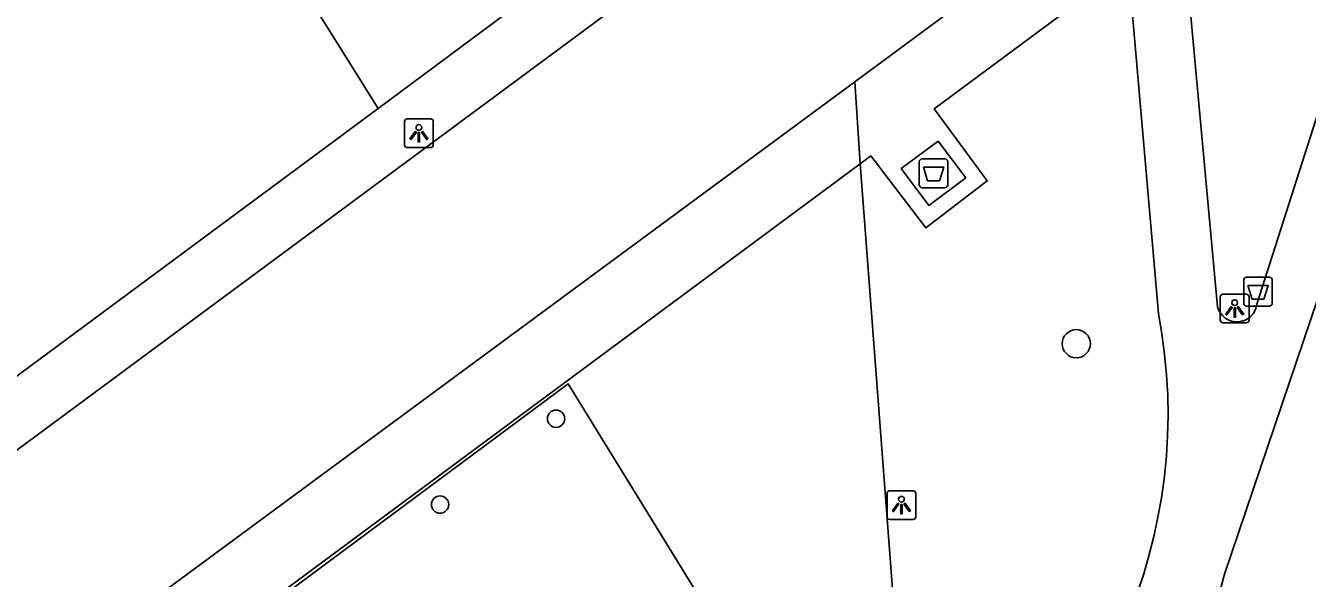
# Model space of a CAD drawing. Extents: x 160664 to 161506, y 382245 to 383288.
# Drawn here: x 161299.36 to 161343.79, y 382726.26 to 382745.44 of the extents above; entities that cross this region are included whole.
import ezdxf

# ---------------------------------------------------------------- set-up
doc = ezdxf.new("R2010")
doc.units = 0
for name, color, linetype in [('IMGEO_Afval_apart_plaats', 7, 'Continuous'), ('IMGEO_Afvalbak', 7, 'Continuous'), ('IMGEO_Boom', 7, 'Continuous'), ('IMGEO_Lichtpunt', 7, 'Continuous'), ('IMGEO_Pand', 7, 'Continuous'), ('IMGEO_Pand_overbouw', 7, 'Continuous'), ('IMGEO_Rijbaan_lokaal_open', 7, 'Continuous'), ('IMGEO_Voetpad_gesloten', 7, 'Continuous'), ('IMGEO_Voetpad_open', 7, 'Continuous')]:
    doc.layers.add(name, color=color, linetype=linetype)

msp = doc.modelspace()

# ---------------------------------------------------------------- linework, layer by layer
at = {"layer": 'IMGEO_Afval_apart_plaats'}
for p, q in [((161330.336, 382739.913), (161330.336, 382740.713)), ((161330.336, 382740.713), (161330.336, 382739.913)), ((161330.436, 382740.813), (161331.226, 382740.813)), ((161331.226, 382740.813), (161330.436, 382740.813)), ((161331.326, 382740.713), (161331.326, 382739.913)), ((161331.326, 382739.913), (161331.326, 382740.713)), ((161331.226, 382739.813), (161330.436, 382739.813)), ((161330.436, 382739.813), (161331.226, 382739.813))]:
    msp.add_line(p, q, dxfattribs=at)
msp.add_lwpolyline([(161330.479, 382740.527), (161331.183, 382740.527), (161331.034, 382740.057), (161330.628, 382740.057), (161330.479, 382740.527)], dxfattribs=at)
for centre, start, end in [((161330.436, 382740.713), 90, 180), ((161330.436, 382740.713), 90, 180), ((161331.226, 382740.713), 0, 90), ((161331.226, 382740.713), 360, 90), ((161330.436, 382739.913), 180, 270), ((161330.436, 382739.913), 180, 270), ((161331.226, 382739.913), 270, 0), ((161331.226, 382739.913), 270, 0)]:
    msp.add_arc(centre, 0.1, start, end, dxfattribs=at)
at = {"layer": 'IMGEO_Afvalbak'}
for p, q in [((161341.584, 382735.805), (161341.584, 382736.605)), ((161341.584, 382736.605), (161341.584, 382735.805)), ((161341.684, 382736.705), (161342.474, 382736.705)), ((161342.474, 382736.705), (161341.684, 382736.705)), ((161342.574, 382736.605), (161342.574, 382735.805)), ((161342.574, 382735.805), (161342.574, 382736.605)), ((161342.474, 382735.705), (161341.684, 382735.705)), ((161341.684, 382735.705), (161342.474, 382735.705))]:
    msp.add_line(p, q, dxfattribs=at)
msp.add_lwpolyline([(161341.727, 382736.419), (161342.431, 382736.419), (161342.282, 382735.949), (161341.876, 382735.949), (161341.727, 382736.419)], dxfattribs=at)
for centre, start, end in [((161341.684, 382736.605), 90, 180), ((161341.684, 382736.605), 90, 180), ((161342.474, 382736.605), 0, 90), ((161342.474, 382736.605), 360, 90), ((161341.684, 382735.805), 180, 270), ((161341.684, 382735.805), 180, 270), ((161342.474, 382735.805), 270, 0), ((161342.474, 382735.805), 270, 0)]:
    msp.add_arc(centre, 0.1, start, end, dxfattribs=at)
at = {"layer": 'IMGEO_Boom'}
msp.add_circle((161335.781, 382734.402), 0.489, dxfattribs=at)
at = {"layer": 'IMGEO_Lichtpunt'}
for p, q in [((161313.398, 382742.203), (161312.59, 382742.203)), ((161313.398, 382742.203), (161312.59, 382742.203)), ((161312.496, 382742.108), (161312.496, 382741.301)), ((161312.496, 382742.108), (161312.496, 382741.301)), ((161313.492, 382741.301), (161313.492, 382742.108)), ((161313.492, 382741.301), (161313.492, 382742.108)), ((161312.59, 382741.207), (161313.398, 382741.207)), ((161312.59, 382741.207), (161313.398, 382741.207)), ((161340.771, 382736.027), (161340.771, 382735.22)), ((161340.771, 382736.027), (161340.771, 382735.22)), ((161341.673, 382736.122), (161340.865, 382736.122)), ((161341.673, 382736.122), (161340.865, 382736.122)), ((161341.767, 382735.22), (161341.767, 382736.027)), ((161341.767, 382735.22), (161341.767, 382736.027)), ((161340.865, 382735.126), (161341.673, 382735.126)), ((161340.865, 382735.126), (161341.673, 382735.126)), ((161329.219, 382729.206), (161329.219, 382728.399)), ((161329.219, 382729.206), (161329.219, 382728.399)), ((161330.121, 382729.301), (161329.313, 382729.301)), ((161330.121, 382729.301), (161329.313, 382729.301)), ((161330.215, 382728.399), (161330.215, 382729.206)), ((161330.215, 382728.399), (161330.215, 382729.206)), ((161329.313, 382728.305), (161330.121, 382728.305)), ((161329.313, 382728.305), (161330.121, 382728.305))]:
    msp.add_line(p, q, dxfattribs=at)
for points in [[(161312.87, 382741.772), (161312.909, 382741.744), (161312.721, 382741.482), (161312.683, 382741.509), (161312.87, 382741.772)], [(161313.082, 382741.744), (161313.12, 382741.771), (161313.307, 382741.509), (161313.268, 382741.481), (161313.082, 382741.744)], [(161312.972, 382741.724), (161313.019, 382741.724), (161313.019, 382741.402), (161312.972, 382741.402), (161312.972, 382741.724)], [(161341.145, 382735.691), (161341.184, 382735.663), (161340.996, 382735.401), (161340.958, 382735.428), (161341.145, 382735.691)], [(161341.247, 382735.643), (161341.294, 382735.643), (161341.294, 382735.321), (161341.247, 382735.321), (161341.247, 382735.643)], [(161341.357, 382735.663), (161341.395, 382735.69), (161341.582, 382735.428), (161341.543, 382735.4), (161341.357, 382735.663)], [(161329.593, 382728.87), (161329.632, 382728.842), (161329.444, 382728.58), (161329.406, 382728.607), (161329.593, 382728.87)], [(161329.805, 382728.842), (161329.843, 382728.869), (161330.03, 382728.607), (161329.991, 382728.579), (161329.805, 382728.842)], [(161329.695, 382728.822), (161329.742, 382728.822), (161329.742, 382728.5), (161329.695, 382728.5), (161329.695, 382728.822)]]:
    msp.add_lwpolyline(points, dxfattribs=at)
for centre in [(161312.995, 382741.906), (161341.27, 382735.825), (161329.718, 382729.004)]:
    msp.add_circle(centre, 0.0994, dxfattribs=at)
for centre, start, end in [((161312.59, 382742.108), 90, 180), ((161312.59, 382742.108), 90, 180), ((161313.398, 382742.108), 0, 90), ((161313.398, 382742.108), 0, 90), ((161312.59, 382741.301), 180, 270), ((161312.59, 382741.301), 180, 270), ((161313.398, 382741.301), 270, 0), ((161313.398, 382741.301), 270, 360), ((161340.865, 382736.027), 90, 180), ((161340.865, 382736.027), 90, 180), ((161341.673, 382736.027), 0, 90), ((161341.673, 382736.027), 0, 90), ((161340.865, 382735.22), 180, 270), ((161340.865, 382735.22), 180, 270), ((161341.673, 382735.22), 270, 0), ((161341.673, 382735.22), 270, 360), ((161329.313, 382729.206), 90, 180), ((161329.313, 382729.206), 90, 180), ((161330.121, 382729.206), 0, 90), ((161330.121, 382729.206), 0, 90), ((161329.313, 382728.399), 180, 270), ((161329.313, 382728.399), 180, 270), ((161330.121, 382728.399), 270, 0), ((161330.121, 382728.399), 270, 360)]:
    msp.add_arc(centre, 0.0946, start, end, dxfattribs=at)
at = {"layer": 'IMGEO_Pand'}
for points in [[(161311.585, 382742.559), (161308.76, 382747.077), (161326.988, 382758.356)], [(161311.585, 382742.559), (161297.979, 382732.494), (161281.023, 382750.732)]]:
    msp.add_lwpolyline(points, dxfattribs=at)
for centre, start, end in [((161317.75, 382731.8), 90, 270), ((161317.75, 382731.8), 270, 90), ((161313.727, 382728.822), 90, 270), ((161313.727, 382728.822), 270, 90)]:
    msp.add_arc(centre, 0.3, start, end, dxfattribs=at)
at = {"layer": 'IMGEO_Pand_overbouw'}
for points in [[(161311.585, 382742.559), (161327.31, 382754.262), (161326.988, 382758.356), (161308.76, 382747.077)], [(161333.65, 382707.843), (161330.353, 382713.201), (161329.112, 382715.218), (161318.169, 382733.004), (161305.941, 382723.916), (161317.66, 382711.28), (161319.037, 382709.05), (161321.041, 382705.804), (161323.815, 382701.31), (161327.368, 382695.557), (161330.404, 382701.495)]]:
    msp.add_lwpolyline(points, close=True, dxfattribs=at)
at = {"layer": 'IMGEO_Rijbaan_lokaal_open'}
for points in [[(161351.689, 382760.93), (161328.109, 382743.486)], [(161298.292, 382730.148), (161327.569, 382751.834)], [(161303.147, 382725.066), (161328.109, 382743.486)]]:
    msp.add_lwpolyline(points, dxfattribs=at)
at = {"layer": 'IMGEO_Voetpad_gesloten'}
for points in [[(161339.467, 382748.924), (161340.673, 382735.675)], [(161338.628, 382735.45), (161337.578, 382747.548)], [(161342.043, 382735.777), (161345.468, 382746.517)], [(161347.138, 382744.777), (161340.916, 382726.405)], [(161330.987, 382741.428), (161331.951, 382740.158), (161330.673, 382739.194), (161329.712, 382740.475), (161330.987, 382741.428)]]:
    msp.add_lwpolyline(points, dxfattribs=at)
for centre, radius, start, end in [((161341.348, 382735.861), 0.7, 195.4239, 353.092), ((161320.392, 382731.957), 18.567, 301.6862, 10.8443), ((161323.88, 382730.842), 17.604, 300.2401, 345.403)]:
    msp.add_arc(centre, radius, start, end, dxfattribs=at)
at = {"layer": 'IMGEO_Voetpad_open'}
for points in [[(161327.31, 382754.262), (161311.585, 382742.559)], [(161328.293, 382740.642), (161328.661, 382740.916), (161330.562, 382738.421), (161332.694, 382740.051), (161330.857, 382742.549), (161337.578, 382747.548)], [(161328.109, 382743.486), (161328.293, 382740.642)], [(161328.293, 382740.642), (161304.719, 382723.166)], [(161328.293, 382740.642), (161330.145, 382716.157)], [(161330.353, 382713.201), (161318.169, 382733.004), (161305.941, 382723.916), (161317.66, 382711.28), (161321.041, 382705.804)]]:
    msp.add_lwpolyline(points, dxfattribs=at)

doc.saveas('drawing.dxf')
